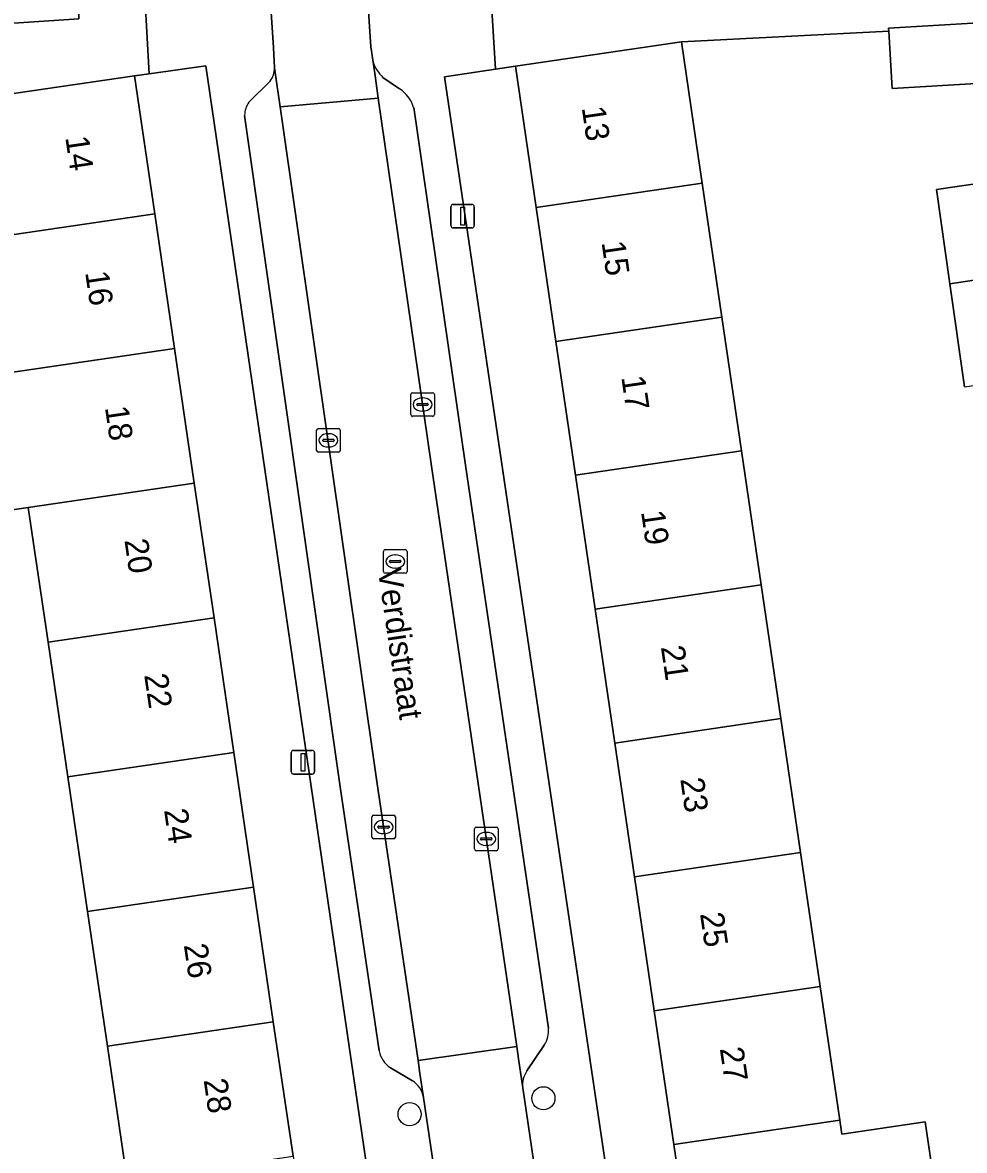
# Model space of a CAD drawing. Extents: x 159053 to 160042, y 380449 to 381423.
# Drawn here: x 159606.28 to 159646.2, y 381081.29 to 381129.1 of the extents above; entities that cross this region are included whole.
import ezdxf

# ---------------------------------------------------------------- set-up
doc = ezdxf.new("R2010")
doc.units = 0
for name, color, linetype in [('IMGEO_Boom', 7, 'Continuous'), ('IMGEO_Erf', 7, 'Continuous'), ('IMGEO_Groenvoorziening', 7, 'Continuous'), ('IMGEO_Kolk', 7, 'Continuous'), ('IMGEO_Lichtmast', 7, 'Continuous'), ('IMGEO_Muur', 7, 'Continuous'), ('IMGEO_Openbare_ruimte_label', 7, 'Continuous'), ('IMGEO_Pand', 7, 'Continuous'), ('IMGEO_Pand_nummerreeks', 7, 'Continuous'), ('IMGEO_Parkeervlak_open', 7, 'Continuous'), ('IMGEO_Rijbaan_lokaal_open', 7, 'Continuous'), ('IMGEO_Rioolput', 7, 'Continuous'), ('IMGEO_Voetpad_open', 7, 'Continuous')]:
    doc.layers.add(name, color=color, linetype=linetype)

msp = doc.modelspace()

# ---------------------------------------------------------------- linework, layer by layer
at = {"layer": 'IMGEO_Boom'}
for centre in [(159628.352, 381083.506), (159622.68, 381082.83)]:
    msp.add_circle(centre, 0.489, dxfattribs=at)
at = {"layer": 'IMGEO_Erf'}
for points in [[(159646.938, 381126.527), (159643.131, 381126.301), (159642.986, 381128.734), (159634.204, 381128.287), (159634.93, 381123.34), (159635.084, 381122.288), (159635.917, 381116.614), (159636.749, 381110.941), (159637.582, 381105.268), (159638.414, 381099.595), (159639.246, 381093.921), (159640.079, 381088.248), (159640.911, 381082.575), (159640.998, 381081.983), (159644.532, 381082.501), (159645.277, 381077.42), (159641.743, 381076.902), (159642.576, 381071.228), (159643.408, 381065.555), (159644.241, 381059.882), (159645.073, 381054.208), (159645.905, 381048.535), (159646.738, 381042.862)], [(159646.204, 381113.656), (159645.579, 381118.032), (159645.008, 381122.026), (159647.53, 381122.387)], [(159617.405, 381034.367), (159616.568, 381040.073), (159615.731, 381045.779), (159614.893, 381051.485), (159614.056, 381057.191), (159613.219, 381062.897), (159612.382, 381068.603), (159611.544, 381074.308), (159610.707, 381080.014), (159609.87, 381085.72), (159609.033, 381091.426), (159608.196, 381097.132), (159607.358, 381102.838), (159606.521, 381108.544), (159604.092, 381108.188)]]:
    msp.add_lwpolyline(points, dxfattribs=at)
for points in [[(159614.045, 381127.273), (159611.644, 381126.931), (159611.02, 381126.842), (159611.879, 381120.986), (159612.716, 381115.28), (159613.554, 381109.574), (159614.391, 381103.869), (159615.228, 381098.163), (159616.065, 381092.457), (159616.902, 381086.75), (159617.74, 381081.044), (159618.577, 381075.338), (159619.414, 381069.633), (159620.251, 381063.927), (159621.088, 381058.221), (159621.926, 381052.515), (159622.763, 381046.809), (159623.6, 381041.103), (159624.437, 381035.398), (159625.274, 381029.692), (159626.111, 381023.986), (159626.966, 381018.162), (159628.532, 381018.355), (159629.933, 381018.513)], [(159634.708, 381075.87), (159633.876, 381081.543), (159633.044, 381087.216), (159632.211, 381092.889), (159631.379, 381098.563), (159630.546, 381104.236), (159629.714, 381109.909), (159628.882, 381115.582), (159628.049, 381121.256), (159627.169, 381127.255), (159626.32, 381127.125), (159624.153, 381126.793), (159639.368, 381024.017), (159640.755, 381024.209), (159642.248, 381024.483), (159641.368, 381030.483), (159640.535, 381036.157), (159639.703, 381041.83), (159638.87, 381047.503), (159638.038, 381053.176), (159637.206, 381058.85), (159636.373, 381064.523), (159635.541, 381070.196)]]:
    msp.add_lwpolyline(points, close=True, dxfattribs=at)
at = {"layer": 'IMGEO_Groenvoorziening'}
msp.add_lwpolyline([(159608.578, 381131.566), (159608.535, 381132.773), (159602.981, 381132.424), (159596.059, 381131.851), (159595.908, 381131.838), (159591.847, 381131.564), (159592.04, 381128.159), (159596.333, 381128.442), (159608.66, 381129.256)], close=True, dxfattribs=at)
at = {"layer": 'IMGEO_Kolk'}
for p, q in [((159622.728, 381112.484), (159622.728, 381113.336)), ((159622.803, 381113.41), (159623.655, 381113.41)), ((159623.216, 381113.19), (159623.241, 381113.19)), ((159623.729, 381113.336), (159623.729, 381112.484)), ((159622.987, 381112.904), (159622.987, 381112.916)), ((159623.425, 381112.867), (159623.027, 381112.867)), ((159623.03, 381112.953), (159623.428, 381112.953)), ((159623.471, 381112.916), (159623.471, 381112.904)), ((159623.655, 381112.41), (159622.803, 381112.41)), ((159623.239, 381112.63), (159623.214, 381112.63)), ((159618.739, 381110.966), (159618.739, 381111.818)), ((159618.814, 381111.892), (159619.666, 381111.892)), ((159619.74, 381111.818), (159619.74, 381110.966)), ((159618.998, 381111.386), (159618.998, 381111.398)), ((159619.436, 381111.349), (159619.038, 381111.349)), ((159619.041, 381111.435), (159619.439, 381111.435)), ((159619.227, 381111.672), (159619.252, 381111.672)), ((159619.482, 381111.398), (159619.482, 381111.386)), ((159619.666, 381110.892), (159618.814, 381110.892)), ((159619.25, 381111.112), (159619.225, 381111.112)), ((159621.155, 381095.502), (159622.007, 381095.502)), ((159621.08, 381094.576), (159621.08, 381095.428)), ((159621.339, 381094.996), (159621.339, 381095.008)), ((159621.382, 381095.045), (159621.78, 381095.045)), ((159621.568, 381095.282), (159621.593, 381095.282)), ((159621.823, 381095.008), (159621.823, 381094.996)), ((159622.081, 381095.428), (159622.081, 381094.576)), ((159621.777, 381094.959), (159621.379, 381094.959)), ((159621.591, 381094.722), (159621.566, 381094.722)), ((159625.43, 381094.071), (159625.43, 381094.923)), ((159625.505, 381094.997), (159626.357, 381094.997)), ((159625.732, 381094.54), (159626.13, 381094.54)), ((159625.918, 381094.777), (159625.943, 381094.777)), ((159626.431, 381094.923), (159626.431, 381094.071)), ((159622.007, 381094.502), (159621.155, 381094.502)), ((159625.689, 381094.491), (159625.689, 381094.503)), ((159626.127, 381094.454), (159625.729, 381094.454)), ((159625.941, 381094.217), (159625.916, 381094.217)), ((159626.173, 381094.503), (159626.173, 381094.491)), ((159626.357, 381093.997), (159625.505, 381093.997))]:
    msp.add_line(p, q, dxfattribs=at)
for points in [[(159622.728, 381112.484), (159622.728, 381113.336)], [(159622.803, 381113.41), (159623.655, 381113.41)], [(159623.729, 381113.336), (159623.729, 381112.484)], [(159623.655, 381112.41), (159622.803, 381112.41)], [(159618.739, 381110.966), (159618.739, 381111.818)], [(159618.814, 381111.892), (159619.666, 381111.892)], [(159619.74, 381111.818), (159619.74, 381110.966)], [(159619.666, 381110.892), (159618.814, 381110.892)], [(159621.155, 381095.502), (159622.007, 381095.502)], [(159621.08, 381094.576), (159621.08, 381095.428)], [(159622.081, 381095.428), (159622.081, 381094.576)], [(159625.43, 381094.071), (159625.43, 381094.923)], [(159625.505, 381094.997), (159626.357, 381094.997)], [(159626.431, 381094.923), (159626.431, 381094.071)], [(159622.007, 381094.502), (159621.155, 381094.502)], [(159626.357, 381093.997), (159625.505, 381093.997)]]:
    msp.add_lwpolyline(points, dxfattribs=at)
for centre, radius, start, end in [((159622.805, 381113.334), 0.0765, 91.552, 178.448), ((159622.805, 381113.334), 0.0765, 91.552, 178.448), ((159623.653, 381113.334), 0.0765, 1.552, 88.448), ((159623.653, 381113.334), 0.0765, 1.552, 88.448), ((159623.027, 381112.913), 0.0403, 85.8775, 175.7526), ((159623.024, 381112.903), 0.0366, 178.938, 274.7102), ((159623.428, 381112.91), 0.043, 264.8664, 352.4533), ((159623.432, 381112.915), 0.0386, 1.7309, 96.639), ((159622.805, 381112.486), 0.0765, 181.552, 268.448), ((159622.805, 381112.486), 0.0765, 181.552, 268.448), ((159623.653, 381112.486), 0.0765, 271.552, 358.448), ((159623.653, 381112.486), 0.0765, 271.552, 358.448), ((159618.816, 381111.816), 0.0765, 91.552, 178.448), ((159618.816, 381111.816), 0.0765, 91.552, 178.448), ((159619.664, 381111.816), 0.0765, 1.552, 88.448), ((159619.664, 381111.816), 0.0765, 1.552, 88.448), ((159619.038, 381111.395), 0.0403, 85.8775, 175.7526), ((159619.035, 381111.385), 0.0366, 178.938, 274.7102), ((159619.439, 381111.392), 0.043, 264.8664, 352.4533), ((159619.443, 381111.397), 0.0386, 1.7309, 96.639), ((159618.816, 381110.968), 0.0765, 181.552, 268.448), ((159618.816, 381110.968), 0.0765, 181.552, 268.448), ((159619.664, 381110.968), 0.0765, 271.552, 358.448), ((159619.664, 381110.968), 0.0765, 271.552, 358.448), ((159621.157, 381095.426), 0.0765, 91.552, 178.448), ((159621.157, 381095.426), 0.0765, 91.552, 178.448), ((159622.005, 381095.426), 0.0765, 1.552, 88.448), ((159622.005, 381095.426), 0.0765, 1.552, 88.448), ((159621.379, 381095.005), 0.0403, 85.8775, 175.7526), ((159621.784, 381095.007), 0.0386, 1.7309, 96.639), ((159621.157, 381094.578), 0.0765, 181.552, 268.448), ((159621.157, 381094.578), 0.0765, 181.552, 268.448), ((159621.376, 381094.995), 0.0366, 178.938, 274.7102), ((159621.78, 381095.002), 0.043, 264.8664, 352.4533), ((159622.005, 381094.578), 0.0765, 271.552, 358.448), ((159622.005, 381094.578), 0.0765, 271.552, 358.448), ((159625.507, 381094.921), 0.0765, 91.552, 178.448), ((159625.507, 381094.921), 0.0765, 91.552, 178.448), ((159625.729, 381094.5), 0.0403, 85.8775, 175.7526), ((159626.134, 381094.502), 0.0386, 1.7309, 96.639), ((159626.355, 381094.921), 0.0765, 1.552, 88.448), ((159626.355, 381094.921), 0.0765, 1.552, 88.448), ((159625.507, 381094.073), 0.0765, 181.552, 268.448), ((159625.507, 381094.073), 0.0765, 181.552, 268.448), ((159625.726, 381094.49), 0.0366, 178.938, 274.7102), ((159626.13, 381094.497), 0.043, 264.8664, 352.4533), ((159626.355, 381094.073), 0.0765, 271.552, 358.448), ((159626.355, 381094.073), 0.0765, 271.552, 358.448)]:
    msp.add_arc(centre, radius, start, end, dxfattribs=at)
for centre, major_axis, ratio, start_param, end_param in [((159623.215, 381112.91), (-0.387, 0.002), 0.722429, 4.712389, 7.853982), ((159623.24, 381112.91), (-0.39, 0.002), 0.717154, 1.570796, 4.712389), ((159619.226, 381111.392), (-0.387, 0.002), 0.722429, 4.712389, 7.853982), ((159619.251, 381111.392), (-0.39, 0.002), 0.717154, 1.570796, 4.712389), ((159621.567, 381095.002), (-0.387, 0.002), 0.722429, 4.712389, 7.853982), ((159621.592, 381095.002), (-0.39, 0.002), 0.717154, 1.570796, 4.712389), ((159625.917, 381094.497), (-0.387, 0.002), 0.722429, 4.712389, 7.853982), ((159625.942, 381094.497), (-0.39, 0.002), 0.717154, 1.570796, 4.712389)]:
    msp.add_ellipse(centre, major_axis=major_axis, ratio=ratio, start_param=start_param, end_param=end_param, dxfattribs=at)
at = {"layer": 'IMGEO_Lichtmast'}
for p, q in [((159624.532, 381121.394), (159625.322, 381121.394)), ((159625.322, 381121.394), (159624.532, 381121.394)), ((159624.432, 381120.494), (159624.432, 381121.294)), ((159624.432, 381121.294), (159624.432, 381120.494)), ((159625.422, 381121.294), (159625.422, 381120.494)), ((159625.422, 381120.494), (159625.422, 381121.294)), ((159625.322, 381120.394), (159624.532, 381120.394)), ((159624.532, 381120.394), (159625.322, 381120.394)), ((159617.666, 381097.347), (159617.666, 381098.147)), ((159617.666, 381098.147), (159617.666, 381097.347)), ((159617.766, 381098.247), (159618.556, 381098.247)), ((159618.556, 381098.247), (159617.766, 381098.247)), ((159618.656, 381098.147), (159618.656, 381097.347)), ((159618.656, 381097.347), (159618.656, 381098.147)), ((159618.556, 381097.247), (159617.766, 381097.247)), ((159617.766, 381097.247), (159618.556, 381097.247))]:
    msp.add_line(p, q, dxfattribs=at)
for points in [[(159624.852, 381121.269), (159625.002, 381121.269), (159625.002, 381120.519), (159624.852, 381120.519), (159624.852, 381121.269)], [(159618.086, 381098.122), (159618.236, 381098.122), (159618.236, 381097.372), (159618.086, 381097.372), (159618.086, 381098.122)]]:
    msp.add_lwpolyline(points, dxfattribs=at)
for centre, start, end in [((159624.532, 381121.294), 90, 180), ((159624.532, 381121.294), 90, 180), ((159625.322, 381121.294), 0, 90), ((159625.322, 381121.294), 360, 90), ((159624.532, 381120.494), 180, 270), ((159624.532, 381120.494), 180, 270), ((159625.322, 381120.494), 270, 0), ((159625.322, 381120.494), 270, 0), ((159617.766, 381098.147), 90, 180), ((159617.766, 381098.147), 90, 180), ((159618.556, 381098.147), 0, 90), ((159618.556, 381098.147), 360, 90), ((159617.766, 381097.347), 180, 270), ((159617.766, 381097.347), 180, 270), ((159618.556, 381097.347), 270, 0), ((159618.556, 381097.347), 270, 0)]:
    msp.add_arc(centre, 0.1, start, end, dxfattribs=at)
at = {"layer": 'IMGEO_Muur'}
msp.add_lwpolyline([(159634.204, 381128.287), (159642.986, 381128.734)], dxfattribs=at)
at = {"layer": 'IMGEO_Pand'}
for points in [[(159642.986, 381128.734), (159643.131, 381126.301), (159646.938, 381126.527), (159646.785, 381129.095), (159642.978, 381128.869)], [(159628.049, 381121.256), (159635.084, 381122.288), (159634.93, 381123.34), (159634.204, 381128.287), (159627.169, 381127.255)], [(159604.847, 381119.956), (159611.879, 381120.986), (159611.02, 381126.842), (159604.144, 381125.833), (159604.072, 381126.328), (159599.075, 381125.602), (159599.795, 381120.655), (159599.997, 381119.269)], [(159635.917, 381116.614), (159635.084, 381122.288), (159628.049, 381121.256), (159628.882, 381115.582)], [(159647.53, 381122.387), (159645.008, 381122.026), (159645.579, 381118.032), (159648.101, 381118.401)], [(159604.847, 381119.956), (159605.684, 381114.25), (159612.716, 381115.28), (159611.879, 381120.986)], [(159648.101, 381118.401), (159645.579, 381118.032), (159646.204, 381113.656), (159648.728, 381114.018)], [(159635.917, 381116.614), (159628.882, 381115.582), (159629.714, 381109.909), (159636.749, 381110.941)], [(159612.716, 381115.28), (159605.684, 381114.25), (159603.255, 381113.894), (159602.544, 381113.79), (159603.381, 381108.084), (159604.092, 381108.188), (159606.521, 381108.544), (159613.554, 381109.574)], [(159630.546, 381104.236), (159637.582, 381105.268), (159636.749, 381110.941), (159629.714, 381109.909)], [(159614.391, 381103.869), (159613.554, 381109.574), (159606.521, 381108.544), (159607.358, 381102.838)], [(159638.414, 381099.595), (159637.582, 381105.268), (159630.546, 381104.236), (159631.379, 381098.563)], [(159614.391, 381103.869), (159607.358, 381102.838), (159608.196, 381097.132), (159615.228, 381098.163)], [(159632.211, 381092.889), (159639.246, 381093.921), (159638.414, 381099.595), (159631.379, 381098.563)], [(159608.196, 381097.132), (159609.033, 381091.426), (159616.065, 381092.457), (159615.228, 381098.163)], [(159633.044, 381087.216), (159640.079, 381088.248), (159639.246, 381093.921), (159632.211, 381092.889)], [(159609.87, 381085.72), (159616.902, 381086.75), (159616.065, 381092.457), (159609.033, 381091.426)], [(159633.876, 381081.543), (159640.911, 381082.575), (159640.079, 381088.248), (159633.044, 381087.216)], [(159609.87, 381085.72), (159610.707, 381080.014), (159617.74, 381081.044), (159616.902, 381086.75)], [(159640.911, 381082.575), (159633.876, 381081.543), (159634.708, 381075.87), (159641.743, 381076.902), (159645.277, 381077.42), (159644.532, 381082.501), (159640.998, 381081.983)]]:
    msp.add_lwpolyline(points, close=True, dxfattribs=at)
at = {"layer": 'IMGEO_Parkeervlak_open'}
for points in [[(159617.192, 381125.526), (159617.053, 381126.493), (159616.955, 381127.176)], [(159621.135, 381127.424), (159621.233, 381126.743), (159621.355, 381125.898), (159623.594, 381110.39), (159627.22, 381085.702), (159627.298, 381085.173), (159627.478, 381083.945)], [(159616.771, 381126.618), (159615.869, 381125.72)], [(159622.257, 381126.293), (159621.552, 381126.777)], [(159615.69, 381125.166), (159619.738, 381096.712), (159621.385, 381085.513)], [(159623.269, 381083.535), (159623.118, 381084.559), (159623.038, 381085.104), (159621.298, 381096.938), (159617.192, 381125.526)], [(159625.051, 381110.339), (159622.853, 381125.505)], [(159628.567, 381086.481), (159625.051, 381110.339)], [(159627.653, 381084.668), (159628.39, 381085.759)], [(159621.864, 381084.799), (159622.801, 381084.244)]]:
    msp.add_lwpolyline(points, dxfattribs=at)
for centre, radius, start, end in [((159616.085, 381127.154), 0.87, 322.0249, 1.4752), ((159622.642, 381127.937), 1.592, 198.8132, 226.7914), ((159621.428, 381125.047), 1.496, 17.8254, 56.3783), ((159616.627, 381125.169), 0.937, 143.9952, 180.193), ((159627.366, 381086.393), 1.204, 328.2491, 4.2018), ((159622.537, 381085.768), 1.179, 192.4795, 235.2334), ((159628.472, 381084.087), 1.004, 144.6508, 188.1361), ((159622.268, 381083.384), 1.012, 8.6084, 58.248)]:
    msp.add_arc(centre, radius, start, end, dxfattribs=at)
at = {"layer": 'IMGEO_Rijbaan_lokaal_open'}
for points in [[(159620.73, 381132.839), (159620.696, 381133.307), (159620.639, 381134.237), (159616.518, 381133.993), (159616.573, 381133.156), (159616.615, 381132.518), (159616.642, 381132.102), (159616.908, 381128.041), (159616.955, 381127.176), (159617.053, 381126.493), (159617.192, 381125.526), (159621.355, 381125.898), (159621.233, 381126.743), (159621.135, 381127.424), (159621.044, 381128.068)], [(159621.355, 381125.898), (159617.192, 381125.526), (159621.298, 381096.938), (159623.038, 381085.104), (159627.22, 381085.702), (159623.594, 381110.39)], [(159627.478, 381083.945), (159627.298, 381085.173), (159627.22, 381085.702), (159623.038, 381085.104), (159623.118, 381084.559), (159623.269, 381083.535), (159623.945, 381078.94), (159624.074, 381078.059), (159624.261, 381076.788), (159628.474, 381077.39), (159628.287, 381078.678), (159628.246, 381078.959), (159628.157, 381079.326)]]:
    msp.add_lwpolyline(points, close=True, dxfattribs=at)
at = {"layer": 'IMGEO_Rioolput'}
for p, q in [((159621.572, 381105.834), (159621.572, 381106.686)), ((159621.647, 381106.76), (159622.499, 381106.76)), ((159622.06, 381106.54), (159622.085, 381106.54)), ((159622.573, 381106.686), (159622.573, 381105.834)), ((159621.831, 381106.254), (159621.831, 381106.266)), ((159622.269, 381106.217), (159621.871, 381106.217)), ((159621.874, 381106.303), (159622.272, 381106.303)), ((159622.315, 381106.266), (159622.315, 381106.254)), ((159622.499, 381105.76), (159621.647, 381105.76)), ((159622.083, 381105.98), (159622.058, 381105.98))]:
    msp.add_line(p, q, dxfattribs=at)
for points in [[(159621.572, 381105.834), (159621.572, 381106.686)], [(159621.647, 381106.76), (159622.499, 381106.76)], [(159622.573, 381106.686), (159622.573, 381105.834)], [(159622.499, 381105.76), (159621.647, 381105.76)]]:
    msp.add_lwpolyline(points, dxfattribs=at)
for centre, radius, start, end in [((159621.649, 381106.684), 0.0765, 91.552, 178.448), ((159621.649, 381106.684), 0.0765, 91.552, 178.448), ((159622.497, 381106.684), 0.0765, 1.552, 88.448), ((159622.497, 381106.684), 0.0765, 1.552, 88.448), ((159621.871, 381106.263), 0.0403, 85.8775, 175.7526), ((159621.868, 381106.253), 0.0366, 178.938, 274.7102), ((159622.272, 381106.26), 0.043, 264.8664, 352.4533), ((159622.276, 381106.265), 0.0386, 1.7309, 96.639), ((159621.649, 381105.836), 0.0765, 181.552, 268.448), ((159621.649, 381105.836), 0.0765, 181.552, 268.448), ((159622.497, 381105.836), 0.0765, 271.552, 358.448), ((159622.497, 381105.836), 0.0765, 271.552, 358.448)]:
    msp.add_arc(centre, radius, start, end, dxfattribs=at)
for centre, major_axis, ratio, start_param, end_param in [((159622.059, 381106.26), (-0.387, 0.002), 0.722429, 4.712389, 7.853982), ((159622.084, 381106.26), (-0.39, 0.002), 0.717154, 1.570796, 4.712389)]:
    msp.add_ellipse(centre, major_axis=major_axis, ratio=ratio, start_param=start_param, end_param=end_param, dxfattribs=at)
at = {"layer": 'IMGEO_Voetpad_open'}
for points in [[(159614.195, 381173.166), (159614.219, 381173.436), (159609.008, 381172.981), (159611.37, 381131.744), (159611.644, 381126.931), (159614.045, 381127.273), (159629.933, 381018.513), (159628.532, 381018.355), (159628.731, 381016.825), (159629.325, 381012.778), (159630.309, 381005.645), (159631.088, 381000), (159632.613, 380990.715), (159636.867, 380991.237), (159636.822, 380991.646), (159635.395, 380992.863)], [(159667.199, 381135.088), (159664.387, 381134.882), (159664.53, 381132.721), (159647.423, 381131.643), (159647.285, 381135.046), (159645.885, 381135.017), (159645.982, 381131.605), (159629.132, 381130.442), (159628.96, 381132.732), (159625.978, 381132.627), (159626.32, 381127.125), (159627.169, 381127.255), (159634.204, 381128.287), (159642.986, 381128.734), (159642.978, 381128.869), (159646.785, 381129.095), (159648.258, 381129.236), (159652.616, 381129.495), (159660.501, 381129.836)], [(159620.696, 381133.307), (159620.73, 381132.839), (159621.044, 381128.068), (159621.135, 381127.424)], [(159641.801, 380993.745), (159640.926, 380992.484), (159640.78, 380992.152), (159640.811, 380991.776), (159645.502, 380992.386), (159643.423, 381005.792), (159643.613, 381005.8), (159641.557, 381018.748), (159640.972, 381022.733), (159640.755, 381024.209), (159639.368, 381024.017), (159624.153, 381126.793), (159626.32, 381127.125), (159625.978, 381132.627)], [(159616.955, 381127.176), (159616.908, 381128.041), (159616.642, 381132.102)], [(159615.869, 381125.72), (159616.771, 381126.618)], [(159621.552, 381126.777), (159622.257, 381126.293)], [(159621.385, 381085.513), (159619.738, 381096.712), (159615.69, 381125.166)], [(159622.853, 381125.505), (159625.051, 381110.339), (159628.567, 381086.481)], [(159628.39, 381085.759), (159627.653, 381084.668)], [(159622.801, 381084.244), (159621.864, 381084.799)], [(159623.945, 381078.94), (159623.269, 381083.535)], [(159627.478, 381083.945), (159628.157, 381079.326), (159628.246, 381078.959), (159628.545, 381078.672), (159629.681, 381077.816)]]:
    msp.add_lwpolyline(points, dxfattribs=at)
msp.add_lwpolyline([(159611.37, 381131.744), (159608.578, 381131.566), (159608.66, 381129.256), (159596.333, 381128.442), (159592.04, 381128.159), (159591.847, 381131.564), (159590.335, 381131.38), (159590.41, 381128.083), (159578.93, 381127.348), (159567.796, 381126.635), (159567.971, 381123.474), (159569.409, 381123.603), (159576.42, 381124.632), (159585.571, 381124.935), (159585.56, 381125.105), (159589.502, 381125.371), (159590.986, 381125.495), (159595.314, 381125.787), (159595.327, 381125.589), (159599.007, 381125.9), (159604.072, 381126.328), (159604.144, 381125.833), (159611.02, 381126.842), (159611.644, 381126.931)], close=True, dxfattribs=at)
for centre, radius, start, end in [((159616.085, 381127.154), 0.87, 322.0249, 1.4752), ((159622.642, 381127.937), 1.592, 198.8132, 226.7914), ((159621.428, 381125.047), 1.496, 17.8254, 56.3783), ((159616.627, 381125.169), 0.937, 143.9952, 180.193), ((159627.366, 381086.393), 1.204, 328.2491, 4.2018), ((159622.537, 381085.768), 1.179, 192.4795, 235.2334), ((159628.472, 381084.087), 1.004, 144.6508, 188.1361), ((159622.268, 381083.384), 1.012, 8.6084, 58.248)]:
    msp.add_arc(centre, radius, start, end, dxfattribs=at)

# ---------------------------------------------------------------- texts
at = {"layer": 'IMGEO_Openbare_ruimte_label'}
msp.add_text('Verdistraat', height=1, rotation=278.3409, dxfattribs=at).set_placement((159621.329, 381105.909))
at = {"layer": 'IMGEO_Pand_nummerreeks'}
for s, rotation, p in [('13', 278.347, (159629.974, 381125.493)), ('14', 278.3471, (159608.087, 381124.233)), ('15', 278.347, (159630.812, 381119.784)), ('16', 278.3471, (159608.927, 381118.513)), ('17', 278.347, (159631.65, 381114.074)), ('18', 278.3478, (159609.766, 381112.79)), ('19', 278.347, (159632.487, 381108.365)), ('20', 278.3471, (159610.592, 381107.161)), ('21', 278.347, (159633.328, 381102.634)), ('22', 278.3471, (159611.43, 381101.446)), ('23', 278.347, (159634.15, 381097.035)), ('24', 278.3471, (159612.271, 381095.723)), ('25', 278.347, (159634.987, 381091.326)), ('26', 278.3471, (159613.11, 381090.003)), ('27', 278.347, (159635.825, 381085.616)), ('28', 278.3471, (159613.949, 381084.281))]:
    msp.add_text(s, height=1, rotation=rotation, dxfattribs=at).set_placement(p)

doc.saveas('drawing.dxf')
